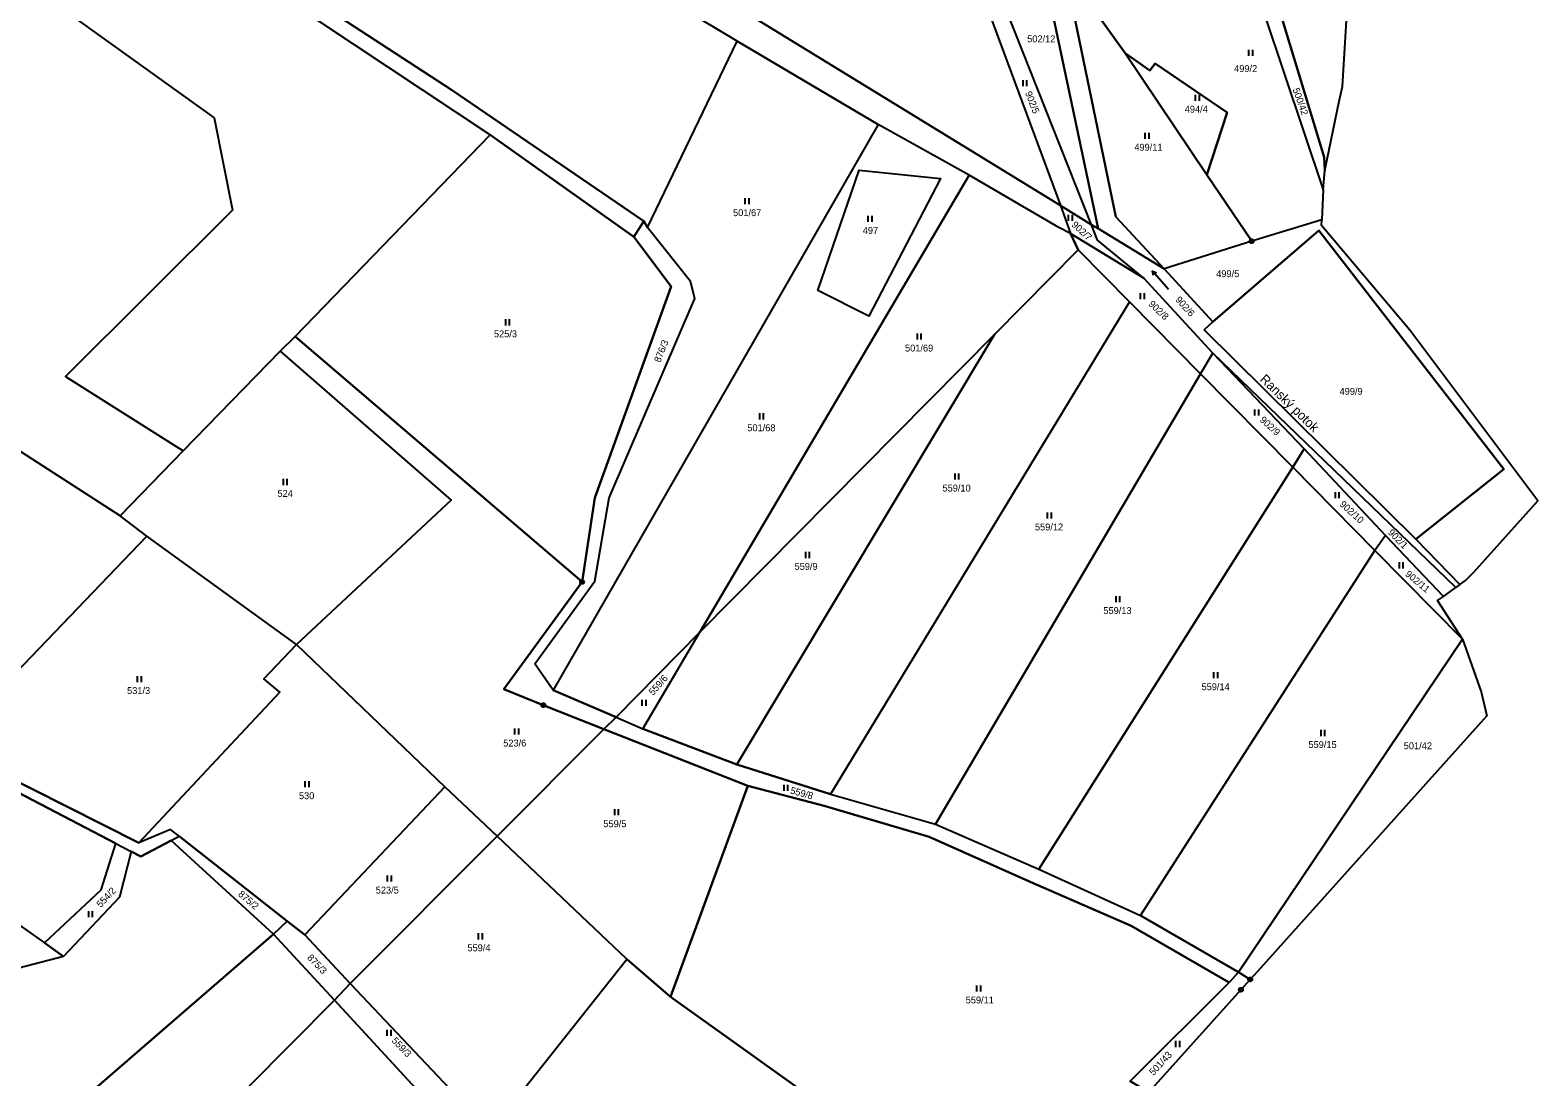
# Model space of a CAD drawing. Extents: x -654083 to -650132, y -1099819 to -1096699.
# Drawn here: x -651055.5 to -650683.7, y -1099254.3 to -1098996.2 of the extents above; entities that cross this region are included whole.
import ezdxf

# ---------------------------------------------------------------- set-up
doc = ezdxf.new("R2010")
doc.units = 0
for name, color, linetype in [('Geodetické body', 7, 'Continuous'), ('Názvy', 7, 'Continuous'), ('Obvody jako plochy', 7, 'Continuous'), ('Parcelní čísla', 7, 'Continuous'), ('Značky kultur', 7, 'Continuous')]:
    doc.layers.add(name, color=color, linetype=linetype)

msp = doc.modelspace()

# ---------------------------------------------------------------- linework, layer by layer
at = {"layer": 'Geodetické body'}
for centre, radius in [((-650754.24, -1099048.27), 0.5), ((-650754.24, -1099048.27), 0.001), ((-650919.38, -1099132.3), 0.5), ((-650919.38, -1099132.3), 0.001), ((-650928.94, -1099162.68), 0.5), ((-650928.94, -1099162.68), 0.001), ((-650756.91, -1099232.86), 0.5), ((-650756.91, -1099232.86), 0.5), ((-650756.91, -1099232.86), 0.001), ((-650756.91, -1099232.86), 0.001), ((-650754.63, -1099230.32), 0.5), ((-650754.63, -1099230.32), 0.5), ((-650754.63, -1099230.32), 0.001), ((-650754.63, -1099230.32), 0.001)]:
    msp.add_circle(centre, radius, dxfattribs=at)
at = {"layer": 'Obvody jako plochy'}
for points in [[(-651095.7, -1098863.03), (-651026.53, -1098903.28), (-650920.69, -1098965.31), (-650894.58, -1098982.31), (-650801.41, -1099039.45), (-650798.97, -1099046.35), (-650801.81, -1099044.87), (-650823.94, -1099032.01), (-650846.38, -1099019.5), (-650881.13, -1098998.97), (-650988.09, -1098934.85), (-651056.64, -1098896.43)], [(-651077.85, -1098949.92), (-651026.27, -1098966.1), (-650942.07, -1099022.03), (-650906.58, -1099047.2), (-650904.13, -1099043.35), (-650951.54, -1099010.96), (-651011.82, -1098971.67), (-651024.43, -1098963.7), (-651084.56, -1098943.72)], [(-651076.98, -1098969.87), (-651010.1, -1099017.83), (-651005.61, -1099040.62), (-651046.75, -1099081.68), (-651017.75, -1099099.96), (-650993.81, -1099075.37), (-650990.16, -1099071.82), (-650942.07, -1099022.03), (-651026.27, -1098966.1), (-651077.85, -1098949.92)], [(-651077.13, -1099174.49), (-651034.35, -1099196.81), (-651030.54, -1099198.8), (-651028.16, -1099200.02), (-651020.68, -1099196.05), (-651018.76, -1099194.99), (-651020.89, -1099193.32), (-651028.7, -1099196.63), (-651072.86, -1099174.39)]]:
    msp.add_lwpolyline(points, dxfattribs=at)
for points in [[(-650828.78, -1098972.41), (-650822.99, -1098981.11), (-650801.41, -1099039.45), (-650894.58, -1098982.31), (-650885, -1098952.5), (-650899.02, -1098942.75), (-650897.57, -1098936.94), (-650905.88, -1098931.65), (-650904.46, -1098927.62)], [(-650904.13, -1099043.35), (-650903.25, -1099044.93), (-650881.13, -1098998.97), (-650988.09, -1098934.85), (-651011.82, -1098971.67), (-650951.54, -1099010.96)], [(-651017.75, -1099099.96), (-651033.3, -1099116.01), (-651066.45, -1099094.62), (-651117.97, -1099065.41), (-651162.79, -1099042.21), (-651150.18, -1099020.2), (-651151.57, -1099004.96), (-651106.85, -1098959.67), (-651076.98, -1098969.87), (-651010.1, -1099017.83), (-651005.61, -1099040.62), (-651046.75, -1099081.68)], [(-650787.73, -1099042.3), (-650775.85, -1099055.1), (-650792.11, -1099045.14), (-650803.03, -1098993.51), (-650812.5, -1098981.72), (-650822.91, -1098967.5), (-650812.82, -1098972.68), (-650798.26, -1098991.42)], [(-650765.29, -1099031.89), (-650754.24, -1099048.27), (-650775.85, -1099055.1), (-650787.73, -1099042.3), (-650798.26, -1098991.42), (-650812.82, -1098972.68), (-650815.21, -1098966.67), (-650785.95, -1098973.07), (-650789, -1098979.32), (-650789.37, -1098980.12), (-650794.22, -1098989.71), (-650785.42, -1099001.92)], [(-650801.41, -1099039.45), (-650793.79, -1099044.21), (-650820.2, -1098977.4), (-650828.78, -1098972.41), (-650822.99, -1098981.11)], [(-650729.99, -1098979.2), (-650729.66, -1098973.78), (-650732.48, -1098973.24), (-650741.39, -1098984.55), (-650747.7, -1098989.69), (-650747.47, -1098991.1), (-650736.4, -1099027.54), (-650736.23, -1099030.81), (-650732.65, -1099013.77), (-650731.88, -1099010.1), (-650730.14, -1098981.63)], [(-650792.11, -1099045.14), (-650793.79, -1099044.21), (-650820.2, -1098977.4), (-650812.5, -1098981.72), (-650803.03, -1098993.51)], [(-650751.09, -1098992.46), (-650736.63, -1099035.59), (-650736.94, -1099043.04), (-650754.24, -1099048.27), (-650765.29, -1099031.89), (-650760.29, -1099016.56), (-650778.04, -1099004.5), (-650779.41, -1099006.19), (-650785.42, -1099001.92), (-650794.22, -1098989.71), (-650789.37, -1098980.12), (-650769.19, -1098990.02), (-650751.93, -1098993.14)], [(-650736.23, -1099030.81), (-650736.4, -1099027.54), (-650747.47, -1098991.1), (-650747.7, -1098989.69), (-650751.09, -1098992.46), (-650736.63, -1099035.59)], [(-650846.38, -1099019.5), (-650926.5, -1099159.01), (-650930.99, -1099152.5), (-650916.23, -1099132.12), (-650912.7, -1099111.56), (-650891.57, -1099062.42), (-650892.62, -1099058.19), (-650903.25, -1099044.93), (-650881.13, -1098998.97)], [(-650779.41, -1099006.19), (-650778.04, -1099004.5), (-650760.29, -1099016.56), (-650765.29, -1099031.89), (-650785.42, -1099001.92)], [(-650890.33, -1099144.68), (-650823.94, -1099032.01), (-650846.38, -1099019.5), (-650926.5, -1099159.01), (-650910.94, -1099165.68)], [(-650897.41, -1099059.46), (-650906.58, -1099047.2), (-650942.07, -1099022.03), (-650990.16, -1099071.82), (-650919.38, -1099132.3), (-650916.2, -1099111.6)], [(-650817.64, -1099071.26), (-650797.03, -1099050.45), (-650798.97, -1099046.35), (-650801.81, -1099044.87), (-650823.94, -1099032.01), (-650890.33, -1099144.68)], [(-650851.02, -1099030.74), (-650831, -1099032.82), (-650848.67, -1099066.75), (-650861.26, -1099060.46)], [(-650861.26, -1099060.46), (-650851.02, -1099030.74), (-650831, -1099032.82), (-650848.67, -1099066.75)], [(-650798.97, -1099046.35), (-650780.87, -1099057.39), (-650792.29, -1099048.01), (-650793.79, -1099044.21), (-650801.41, -1099039.45)], [(-650913.98, -1099168.57), (-650910.94, -1099165.68), (-650926.5, -1099159.01), (-650930.99, -1099152.5), (-650916.23, -1099132.12), (-650912.7, -1099111.56), (-650891.57, -1099062.42), (-650892.62, -1099058.19), (-650903.25, -1099044.93), (-650904.13, -1099043.35), (-650906.58, -1099047.2), (-650897.41, -1099059.46), (-650916.2, -1099111.6), (-650919.38, -1099132.3), (-650938.68, -1099158.73), (-650928.94, -1099162.68)], [(-650715.24, -1099070.23), (-650737, -1099044.38), (-650736.94, -1099043.04), (-650754.24, -1099048.27), (-650775.85, -1099055.1), (-650763.8, -1099068.17), (-650737.7, -1099045.61), (-650692.08, -1099104.49), (-650713.75, -1099121.73), (-650702.92, -1099132.92), (-650701.53, -1099131.91), (-650699.58, -1099130.01), (-650683.69, -1099112.33)], [(-650766.84, -1099081.01), (-650763.81, -1099075.86), (-650780.87, -1099057.39), (-650798.97, -1099046.35), (-650797.03, -1099050.45), (-650784.41, -1099063.23)], [(-650763.8, -1099068.17), (-650765.99, -1099070.15), (-650713.75, -1099121.73), (-650702.92, -1099132.92), (-650703.94, -1099133.67), (-650763.81, -1099075.86), (-650780.87, -1099057.39), (-650792.29, -1099048.01), (-650793.79, -1099044.21), (-650792.11, -1099045.14), (-650775.85, -1099055.1)], [(-650763.8, -1099068.17), (-650765.99, -1099070.15), (-650713.75, -1099121.73), (-650692.08, -1099104.49), (-650737.7, -1099045.61)], [(-650784.41, -1099063.23), (-650858.09, -1099184.67), (-650881.23, -1099177.31), (-650817.64, -1099071.26), (-650797.03, -1099050.45)], [(-650832.22, -1099192.02), (-650766.84, -1099081.01), (-650784.41, -1099063.23), (-650858.09, -1099184.67)], [(-650928.94, -1099162.68), (-650938.68, -1099158.73), (-650919.38, -1099132.3), (-650990.16, -1099071.82), (-650993.81, -1099075.37), (-650951.66, -1099112.13), (-650989.81, -1099147.71), (-650953.2, -1099182.83), (-650940.34, -1099195.02), (-650913.98, -1099168.57)], [(-650890.33, -1099144.68), (-650817.64, -1099071.26), (-650881.23, -1099177.31), (-650904.37, -1099168.5)], [(-650993.81, -1099075.37), (-650951.66, -1099112.13), (-650989.81, -1099147.71), (-651026.74, -1099120.99), (-651033.3, -1099116.01), (-651017.75, -1099099.96)], [(-650763.81, -1099075.86), (-650741.3, -1099099.51), (-650744.14, -1099104), (-650766.84, -1099081.01)], [(-650721.25, -1099120.87), (-650706.98, -1099135.88), (-650703.94, -1099133.67), (-650763.81, -1099075.86), (-650741.3, -1099099.51)], [(-650806.75, -1099203.1), (-650744.14, -1099104), (-650766.84, -1099081.01), (-650832.22, -1099192.02)], [(-651076.1, -1099172.46), (-651026.74, -1099120.99), (-651033.3, -1099116.01), (-651066.45, -1099094.62), (-651090.79, -1099122.4), (-651101.53, -1099114.59), (-651126.05, -1099142.47), (-651113.06, -1099145.25), (-651096.46, -1099157.42)], [(-650741.3, -1099099.51), (-650721.25, -1099120.87), (-650723.85, -1099124.55), (-650744.14, -1099104)], [(-650781.7, -1099214.59), (-650723.85, -1099124.55), (-650744.14, -1099104), (-650806.75, -1099203.1)], [(-650989.81, -1099147.71), (-651026.74, -1099120.99), (-651076.1, -1099172.46), (-651072.86, -1099174.39), (-651028.7, -1099196.63), (-650993.93, -1099159.49), (-650997.86, -1099156.21)], [(-650704.96, -1099142.22), (-650708.4, -1099136.91), (-650706.98, -1099135.88), (-650721.25, -1099120.87), (-650723.85, -1099124.55), (-650702.24, -1099146.42)], [(-650723.85, -1099124.55), (-650702.24, -1099146.42), (-650757.52, -1099228.56), (-650781.7, -1099214.59)], [(-650910.94, -1099165.68), (-650904.37, -1099168.5), (-650890.33, -1099144.68)], [(-650702.24, -1099146.42), (-650697.66, -1099159.4), (-650696.26, -1099165.33), (-650752.86, -1099228.35), (-650754.63, -1099230.32), (-650757.52, -1099228.56)], [(-650953.2, -1099182.83), (-650987.74, -1099219.33), (-650992.1, -1099215.93), (-651018.76, -1099194.99), (-651020.89, -1099193.32), (-651028.7, -1099196.63), (-650993.93, -1099159.49), (-650997.86, -1099156.21), (-650989.81, -1099147.71)], [(-651047.27, -1099224.69), (-651089.83, -1099235.78), (-651187.63, -1099161.16), (-651155.98, -1099161.26), (-651097.02, -1099160.18), (-651113.57, -1099177.81), (-651051.96, -1099221.33)], [(-651051.96, -1099221.33), (-651037.94, -1099208.19), (-651034.35, -1099196.81), (-651077.13, -1099174.49), (-651097.02, -1099160.18), (-651113.57, -1099177.81)], [(-650858.09, -1099184.67), (-650832.22, -1099192.02), (-650806.75, -1099203.1), (-650781.7, -1099214.59), (-650757.52, -1099228.56), (-650759.84, -1099231.09), (-650783.96, -1099217.06), (-650808.87, -1099206.26), (-650833.77, -1099195.14), (-650859.68, -1099187.48), (-650878.51, -1099182.54), (-650913.98, -1099168.57), (-650910.94, -1099165.68), (-650904.37, -1099168.5), (-650881.23, -1099177.31)], [(-650913.98, -1099168.57), (-650878.51, -1099182.54), (-650897.55, -1099234.62), (-650908.36, -1099225.33), (-650940.34, -1099195.02)], [(-650940.34, -1099195.02), (-650953.2, -1099182.83), (-650987.74, -1099219.33), (-650976.53, -1099231.33)], [(-650794.71, -1099270.87), (-650855.85, -1099264.48), (-650897.55, -1099234.62), (-650878.51, -1099182.54), (-650859.68, -1099187.48), (-650833.77, -1099195.14), (-650808.87, -1099206.26), (-650783.96, -1099217.06), (-650759.84, -1099231.09), (-650784.19, -1099255.41), (-650779.62, -1099258.15), (-650753.16, -1099274.05)], [(-651018.76, -1099194.99), (-650992.1, -1099215.93), (-650995.49, -1099219.16), (-651020.68, -1099196.05)], [(-650942.08, -1099267.78), (-650908.36, -1099225.33), (-650940.34, -1099195.02), (-650976.53, -1099231.33)], [(-651092.91, -1099303.38), (-650995.49, -1099219.16), (-651020.68, -1099196.05), (-651028.16, -1099200.02), (-651030.54, -1099198.8), (-651033.41, -1099210.01), (-651047.27, -1099224.69), (-651089.83, -1099235.78), (-651094.43, -1099237.17), (-651109.72, -1099246.95), (-651142.31, -1099285.7), (-651132.9, -1099303.92), (-651112.15, -1099321.87)], [(-651051.96, -1099221.33), (-651037.94, -1099208.19), (-651034.35, -1099196.81), (-651030.54, -1099198.8), (-651033.41, -1099210.01), (-651047.27, -1099224.69)], [(-650987.74, -1099219.33), (-650976.53, -1099231.33), (-650980.43, -1099235.41), (-650995.49, -1099219.16), (-650992.1, -1099215.93)], [(-651065.35, -1099320.88), (-650980.43, -1099235.41), (-650995.49, -1099219.16), (-651092.91, -1099303.38), (-651077.37, -1099310.53)], [(-650885.49, -1099315.65), (-650926.36, -1099284.04), (-650942.08, -1099267.78), (-650908.36, -1099225.33), (-650897.55, -1099234.62), (-650855.85, -1099264.48), (-650849.6, -1099268.8)], [(-650757.52, -1099228.56), (-650754.63, -1099230.32), (-650756.91, -1099232.86), (-650779.62, -1099258.15), (-650784.19, -1099255.41), (-650759.84, -1099231.09)], [(-650942.08, -1099267.78), (-650926.36, -1099284.04), (-650931.6, -1099288.42), (-650980.43, -1099235.41), (-650976.53, -1099231.33)], [(-650983.37, -1099273.5), (-651028.66, -1099297), (-651030.66, -1099298.5), (-651033.69, -1099296.85), (-651045.1, -1099308.88), (-651064.28, -1099321.8), (-651065.35, -1099320.88), (-650980.43, -1099235.41), (-650931.6, -1099288.42), (-650944.79, -1099281.31)]]:
    msp.add_lwpolyline(points, close=True, dxfattribs=at)
at = {"layer": 'Značky kultur'}
for p, q in [((-650755, -1099001.09), (-650755, -1099002.59)), ((-650753.97, -1099002.59), (-650753.97, -1099001.09)), ((-650810.72, -1099008.56), (-650810.72, -1099010.06)), ((-650809.7, -1099010.06), (-650809.7, -1099008.56)), ((-650768.16, -1099012.16), (-650768.16, -1099013.66)), ((-650767.14, -1099013.66), (-650767.14, -1099012.16)), ((-650780.59, -1099021.53), (-650780.59, -1099023.03)), ((-650779.57, -1099023.03), (-650779.57, -1099021.53)), ((-650879.2, -1099037.67), (-650879.2, -1099039.17)), ((-650878.18, -1099039.17), (-650878.18, -1099037.67)), ((-650848.89, -1099042.04), (-650848.89, -1099043.54)), ((-650847.86, -1099043.54), (-650847.86, -1099042.04)), ((-650799.51, -1099041.74), (-650799.51, -1099043.24)), ((-650798.48, -1099043.24), (-650798.48, -1099041.74)), ((-650774.74, -1099060.16), (-650778.72, -1099055.68)), ((-650781.75, -1099061.06), (-650781.75, -1099062.56)), ((-650780.72, -1099062.56), (-650780.72, -1099061.06)), ((-650938.27, -1099067.54), (-650938.27, -1099069.04)), ((-650937.24, -1099069.04), (-650937.24, -1099067.54)), ((-650836.77, -1099071.04), (-650836.77, -1099072.54)), ((-650835.74, -1099072.54), (-650835.74, -1099071.04)), ((-650875.63, -1099090.71), (-650875.63, -1099092.21)), ((-650874.6, -1099092.21), (-650874.6, -1099090.71)), ((-650753.52, -1099089.79), (-650753.52, -1099091.29)), ((-650752.49, -1099091.29), (-650752.49, -1099089.79)), ((-650827.48, -1099105.57), (-650827.48, -1099107.07)), ((-650826.45, -1099107.07), (-650826.45, -1099105.57)), ((-650993.08, -1099106.9), (-650993.08, -1099108.4)), ((-650992.06, -1099108.4), (-650992.06, -1099106.9)), ((-650733.71, -1099110.15), (-650733.71, -1099111.65)), ((-650732.69, -1099111.65), (-650732.69, -1099110.15)), ((-650804.65, -1099115.17), (-650804.65, -1099116.67)), ((-650803.62, -1099116.67), (-650803.62, -1099115.17)), ((-650864.29, -1099124.9), (-650864.29, -1099126.4)), ((-650863.27, -1099126.4), (-650863.27, -1099124.9)), ((-650717.89, -1099127.46), (-650717.89, -1099128.96)), ((-650716.86, -1099128.96), (-650716.86, -1099127.46)), ((-650787.76, -1099135.77), (-650787.76, -1099137.27)), ((-650786.73, -1099137.27), (-650786.73, -1099135.77)), ((-650763.64, -1099154.55), (-650763.64, -1099156.05)), ((-650762.61, -1099156.05), (-650762.61, -1099154.55)), ((-651029.07, -1099155.51), (-651029.07, -1099157.01)), ((-651028.05, -1099157.01), (-651028.05, -1099155.51)), ((-650904.64, -1099161.35), (-650904.64, -1099162.85)), ((-650903.61, -1099162.85), (-650903.61, -1099161.35)), ((-650936.03, -1099168.45), (-650936.03, -1099169.95)), ((-650935.01, -1099169.95), (-650935.01, -1099168.45)), ((-650737.22, -1099168.81), (-650737.22, -1099170.31)), ((-650736.2, -1099170.31), (-650736.2, -1099168.81)), ((-650987.74, -1099181.44), (-650987.74, -1099182.94)), ((-650986.71, -1099182.94), (-650986.71, -1099181.44)), ((-650869.64, -1099182.31), (-650869.64, -1099183.81)), ((-650868.61, -1099183.81), (-650868.61, -1099182.31)), ((-650911.39, -1099188.33), (-650911.39, -1099189.83)), ((-650910.36, -1099189.83), (-650910.36, -1099188.33)), ((-650967.42, -1099204.7), (-650967.42, -1099206.2)), ((-650966.4, -1099206.2), (-650966.4, -1099204.7)), ((-651041.11, -1099213.5), (-651041.11, -1099215)), ((-651040.08, -1099215), (-651040.08, -1099213.5)), ((-650944.96, -1099218.94), (-650944.96, -1099220.44)), ((-650943.94, -1099220.44), (-650943.94, -1099218.94)), ((-650822.1, -1099231.79), (-650822.1, -1099233.29)), ((-650821.08, -1099233.29), (-650821.08, -1099231.79)), ((-650967.51, -1099242.74), (-650967.51, -1099244.24)), ((-650966.48, -1099244.24), (-650966.48, -1099242.74)), ((-650773.02, -1099245.49), (-650773.02, -1099246.99)), ((-650771.99, -1099246.99), (-650771.99, -1099245.49))]:
    msp.add_line(p, q, dxfattribs=at)
msp.add_lwpolyline([(-650778.43, -1099056.76), (-650778.72, -1099055.68), (-650777.69, -1099056.09)], dxfattribs=at)

# ---------------------------------------------------------------- texts
at = {"layer": 'Názvy'}
msp.add_text('Ranský potok', height=2.3, rotation=315.781, dxfattribs=at).set_placement((-650752.39, -1099082.53))
at = {"layer": 'Parcelní čísla'}
for s, p in [('502/12', (-650809.62, -1098999.23)), ('499/2', (-650758.59, -1099006.56)), ('494/4', (-650770.77, -1099016.59)), ('499/11', (-650783.2, -1099025.97)), ('501/67', (-650882.14, -1099042.1)), ('497', (-650850.16, -1099046.48)), ('499/5', (-650763, -1099057.14)), ('525/3', (-650941.11, -1099071.98)), ('501/69', (-650839.74, -1099075.48)), ('499/9', (-650732.58, -1099086.16)), ('501/68', (-650878.63, -1099095.14)), ('524', (-650994.49, -1099111.33)), ('559/10', (-650830.5, -1099110.01)), ('559/12', (-650807.7, -1099119.6)), ('559/9', (-650866.98, -1099129.33)), ('559/13', (-650790.83, -1099140.21)), ('531/3', (-651031.57, -1099159.94)), ('559/14', (-650766.63, -1099158.99)), ('523/6', (-650938.82, -1099172.88)), ('559/15', (-650740.26, -1099173.25)), ('501/42', (-650716.75, -1099173.55)), ('530', (-650989.19, -1099185.87)), ('559/5', (-650914.12, -1099192.77)), ('523/5', (-650970.25, -1099209.13)), ('559/4', (-650947.65, -1099223.37)), ('559/11', (-650824.78, -1099236.23))]:
    msp.add_text(s, height=1.7, dxfattribs=at).set_placement(p)
for s, rotation, p in [('902/5', 291.078, (-650810.16, -1099011.7)), ('500/42', 289.674, (-650744.2, -1099010.85)), ('902/7', 317.358, (-650798.8, -1099044.42)), ('902/6', 311.958, (-650773.2, -1099062.81)), ('902/8', 316.422, (-650779.82, -1099063.96)), ('876/3', 68.148, (-650900.11, -1099078.33)), ('902/9', 317.547, (-650752.39, -1099092.54)), ('902/10', 317.97, (-650732.7, -1099113.37)), ('902/1', 315, (-650720.79, -1099120.28)), ('902/11', 320.265, (-650716.54, -1099130.63)), ('559/6', 48.321, (-650901.87, -1099160.4)), ('559/8', 344.646, (-650868.17, -1099184.44)), ('554/2', 47.034, (-651038.06, -1099212.73)), ('875/2', 319.572, (-651004.34, -1099209.54)), ('875/3', 313.884, (-650987.29, -1099225.08)), ('559/3', 313.884, (-650966.45, -1099245.55)), ('501/43', 47.124, (-650778.49, -1099254.13))]:
    msp.add_text(s, height=1.7, rotation=rotation, dxfattribs=at).set_placement(p)

doc.saveas('drawing.dxf')
